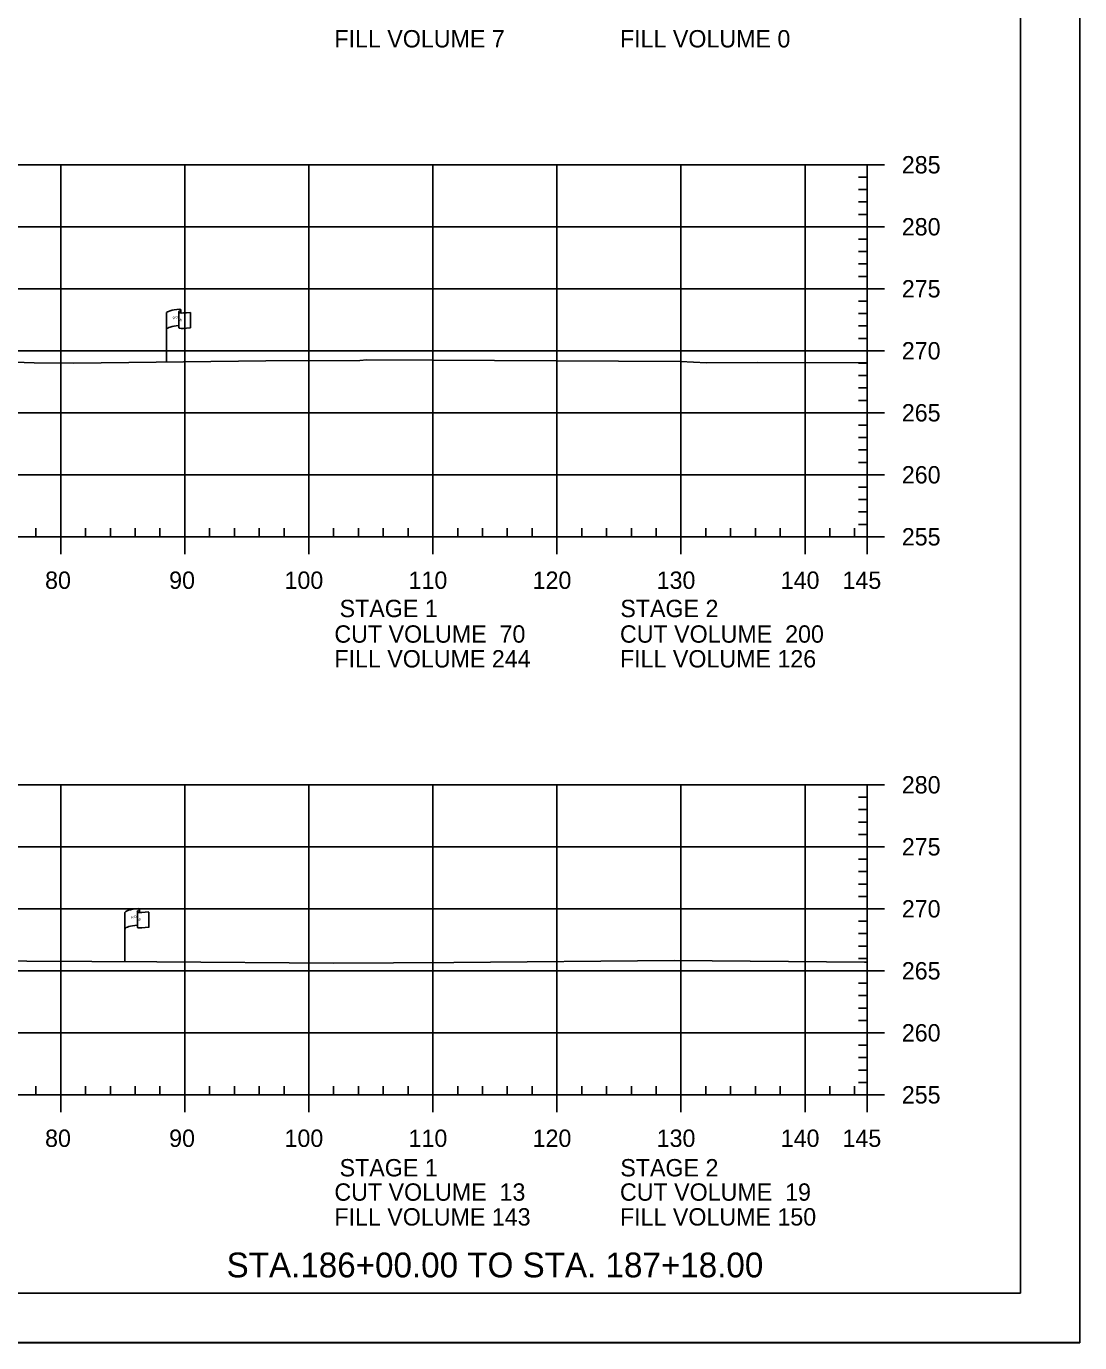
# Model space of a CAD drawing. Extents: x 1365647 to 1367999, y 387113 to 400173.
# Drawn here: x 1365972.1 to 1366057, y 388439.4 to 388545.6 of the extents above; entities that cross this region are included whole.
import ezdxf

# ---------------------------------------------------------------- set-up
doc = ezdxf.new("R2010")
doc.units = 0
for name, color, linetype in [('E_Existing ROW', 7, 'Continuous'), ('R_Axis', 7, 'Continuous'), ('R_Axis Annot', 7, 'Continuous'), ('R_Border', 7, 'Continuous'), ('R_Draft', 7, 'Continuous'), ('R_Exist Surface', 7, 'Continuous'), ('R_Grid', 7, 'Continuous'), ('R_No Plot', 7, 'Continuous')]:
    doc.layers.add(name, color=color, linetype=linetype)

msp = doc.modelspace()

# ---------------------------------------------------------------- linework, layer by layer
at = {"layer": 'E_Existing ROW'}
for p, q in [((1365984.57, 388522.69), (1365984.57, 388522.45)), ((1365983.41, 388518.49), (1365983.41, 388522.44)), ((1365984.4, 388522.54), (1365984.4, 388522.52)), ((1365984.4, 388522.52), (1365984.4, 388521.3)), ((1365985.34, 388522.5), (1365985.34, 388521.26)), ((1365980.07, 388470.15), (1365980.07, 388474.1)), ((1365981.07, 388474.19), (1365981.07, 388474.18)), ((1365981.07, 388474.18), (1365981.07, 388472.95)), ((1365981.23, 388474.35), (1365981.23, 388474.11)), ((1365982, 388474.15), (1365982, 388472.91))]:
    msp.add_line(p, q, dxfattribs=at)
for centre, radius, start, end in [((1365984.49, 388522.69), 0.0783, 263.0712, 93.9564), ((1365984.48, 388522.54), 0.078, 88.6458, 274.2828), ((1365984.48, 388521.3), 0.0783, 180, 273.9564), ((1365981.14, 388474.19), 0.078, 88.6458, 274.2828), ((1365981.16, 388474.35), 0.0783, 263.0712, 93.9564), ((1365981.14, 388472.95), 0.0783, 180, 273.9564)]:
    msp.add_arc(centre, radius, start, end, dxfattribs=at)
for centre, major_axis, ratio, start_param, end_param in [((1365984.99, 388522.48), (-1.58, -0.04), 0.19887, 5.030368, 6.283185), ((1365985.7, 388522.6), (-1.23, -0.13), 0.052933, 0.159456, 1.268315), ((1365984.99, 388521.17), (-1.58, -0.04), 0.19887, 5.083035, 6.194897), ((1365985.7, 388521.36), (-1.23, -0.13), 0.052933, 0.159456, 1.268315), ((1365981.65, 388474.14), (-1.58, -0.04), 0.19887, 5.030368, 6.283185), ((1365982.36, 388474.26), (-1.23, -0.13), 0.052933, 0.159456, 1.268315), ((1365981.65, 388472.82), (-1.58, -0.04), 0.19887, 5.083035, 6.194897), ((1365982.36, 388473.02), (-1.23, -0.13), 0.052933, 0.159456, 1.268315)]:
    msp.add_ellipse(centre, major_axis=major_axis, ratio=ratio, start_param=start_param, end_param=end_param, dxfattribs=at)
at = {"layer": 'R_Axis'}
for p, q in [((1366039.89, 388504.41), (1366039.89, 388534.41)), ((1366041.29, 388534.41), (1366039.89, 388534.41)), ((1366039.89, 388533.41), (1366039.19, 388533.41)), ((1366039.89, 388532.41), (1366039.19, 388532.41)), ((1366039.89, 388531.41), (1366039.19, 388531.41)), ((1366039.89, 388530.41), (1366039.19, 388530.41)), ((1366041.29, 388529.41), (1366039.89, 388529.41)), ((1366039.89, 388528.41), (1366039.19, 388528.41)), ((1366039.89, 388527.41), (1366039.19, 388527.41)), ((1366039.89, 388526.41), (1366039.19, 388526.41)), ((1366039.89, 388525.41), (1366039.19, 388525.41)), ((1366041.29, 388524.41), (1366039.89, 388524.41)), ((1366039.89, 388523.41), (1366039.19, 388523.41)), ((1366039.89, 388522.41), (1366039.19, 388522.41)), ((1366039.89, 388521.41), (1366039.19, 388521.41)), ((1366039.89, 388520.41), (1366039.19, 388520.41)), ((1366039.89, 388518.41), (1366039.19, 388518.41)), ((1366041.29, 388519.41), (1366039.89, 388519.41)), ((1366039.89, 388517.41), (1366039.19, 388517.41)), ((1366039.89, 388516.41), (1366039.19, 388516.41)), ((1366039.89, 388515.41), (1366039.19, 388515.41)), ((1366041.29, 388514.41), (1366039.89, 388514.41)), ((1366039.89, 388513.41), (1366039.19, 388513.41)), ((1366039.89, 388512.41), (1366039.19, 388512.41)), ((1366039.89, 388511.41), (1366039.19, 388511.41)), ((1366039.89, 388510.41), (1366039.19, 388510.41)), ((1366041.29, 388509.41), (1366039.89, 388509.41)), ((1366039.89, 388508.41), (1366039.19, 388508.41)), ((1366039.89, 388507.41), (1366039.19, 388507.41)), ((1366039.89, 388506.41), (1366039.19, 388506.41)), ((1365972.89, 388504.41), (1365972.89, 388505.11)), ((1365976.89, 388504.41), (1365976.89, 388505.11)), ((1365978.89, 388504.41), (1365978.89, 388505.11)), ((1365980.89, 388504.41), (1365980.89, 388505.11)), ((1365982.89, 388504.41), (1365982.89, 388505.11)), ((1365986.89, 388504.41), (1365986.89, 388505.11)), ((1365988.89, 388504.41), (1365988.89, 388505.11)), ((1365990.89, 388504.41), (1365990.89, 388505.11)), ((1365992.89, 388504.41), (1365992.89, 388505.11)), ((1365996.89, 388504.41), (1365996.89, 388505.11)), ((1365998.89, 388504.41), (1365998.89, 388505.11)), ((1366000.89, 388504.41), (1366000.89, 388505.11)), ((1366002.89, 388504.41), (1366002.89, 388505.11)), ((1366006.89, 388504.41), (1366006.89, 388505.11)), ((1366008.89, 388504.41), (1366008.89, 388505.11)), ((1366010.89, 388504.41), (1366010.89, 388505.11)), ((1366012.89, 388504.41), (1366012.89, 388505.11)), ((1366016.89, 388504.41), (1366016.89, 388505.11)), ((1366018.89, 388504.41), (1366018.89, 388505.11)), ((1366020.89, 388504.41), (1366020.89, 388505.11)), ((1366022.89, 388504.41), (1366022.89, 388505.11)), ((1366026.89, 388504.41), (1366026.89, 388505.11)), ((1366028.89, 388504.41), (1366028.89, 388505.11)), ((1366030.89, 388504.41), (1366030.89, 388505.11)), ((1366032.89, 388504.41), (1366032.89, 388505.11)), ((1366036.89, 388504.41), (1366036.89, 388505.11)), ((1366038.89, 388504.41), (1366038.89, 388505.11)), ((1366039.89, 388505.41), (1366039.19, 388505.41)), ((1365749.89, 388504.41), (1366039.89, 388504.41)), ((1365974.89, 388503.01), (1365974.89, 388504.41)), ((1365984.89, 388503.01), (1365984.89, 388504.41)), ((1365994.89, 388503.01), (1365994.89, 388504.41)), ((1366004.89, 388503.01), (1366004.89, 388504.41)), ((1366014.89, 388503.01), (1366014.89, 388504.41)), ((1366024.89, 388503.01), (1366024.89, 388504.41)), ((1366034.89, 388503.01), (1366034.89, 388504.41)), ((1366039.89, 388503.01), (1366039.89, 388504.41)), ((1366041.29, 388504.41), (1366039.89, 388504.41)), ((1366039.89, 388483.41), (1366039.19, 388483.41)), ((1366039.89, 388459.41), (1366039.89, 388484.41)), ((1366041.29, 388484.41), (1366039.89, 388484.41)), ((1366039.89, 388482.41), (1366039.19, 388482.41)), ((1366039.89, 388481.41), (1366039.19, 388481.41)), ((1366039.89, 388480.41), (1366039.19, 388480.41)), ((1366041.29, 388479.41), (1366039.89, 388479.41)), ((1366039.89, 388478.41), (1366039.19, 388478.41)), ((1366039.89, 388477.41), (1366039.19, 388477.41)), ((1366039.89, 388476.41), (1366039.19, 388476.41)), ((1366039.89, 388475.41), (1366039.19, 388475.41)), ((1366041.29, 388474.41), (1366039.89, 388474.41)), ((1366039.89, 388473.41), (1366039.19, 388473.41)), ((1366039.89, 388472.41), (1366039.19, 388472.41)), ((1366039.89, 388471.41), (1366039.19, 388471.41)), ((1366039.89, 388470.41), (1366039.19, 388470.41)), ((1366041.29, 388469.41), (1366039.89, 388469.41)), ((1366039.89, 388468.41), (1366039.19, 388468.41)), ((1366039.89, 388467.41), (1366039.19, 388467.41)), ((1366039.89, 388466.41), (1366039.19, 388466.41)), ((1366039.89, 388465.41), (1366039.19, 388465.41)), ((1366041.29, 388464.41), (1366039.89, 388464.41)), ((1366039.89, 388463.41), (1366039.19, 388463.41)), ((1366039.89, 388462.41), (1366039.19, 388462.41)), ((1366039.89, 388461.41), (1366039.19, 388461.41)), ((1365972.89, 388459.41), (1365972.89, 388460.11)), ((1365976.89, 388459.41), (1365976.89, 388460.11)), ((1365978.89, 388459.41), (1365978.89, 388460.11)), ((1365980.89, 388459.41), (1365980.89, 388460.11)), ((1365982.89, 388459.41), (1365982.89, 388460.11)), ((1365986.89, 388459.41), (1365986.89, 388460.11)), ((1365988.89, 388459.41), (1365988.89, 388460.11)), ((1365990.89, 388459.41), (1365990.89, 388460.11)), ((1365992.89, 388459.41), (1365992.89, 388460.11)), ((1365996.89, 388459.41), (1365996.89, 388460.11)), ((1365998.89, 388459.41), (1365998.89, 388460.11)), ((1366000.89, 388459.41), (1366000.89, 388460.11)), ((1366002.89, 388459.41), (1366002.89, 388460.11)), ((1366006.89, 388459.41), (1366006.89, 388460.11)), ((1366008.89, 388459.41), (1366008.89, 388460.11)), ((1366010.89, 388459.41), (1366010.89, 388460.11)), ((1366012.89, 388459.41), (1366012.89, 388460.11)), ((1366016.89, 388459.41), (1366016.89, 388460.11)), ((1366018.89, 388459.41), (1366018.89, 388460.11)), ((1366020.89, 388459.41), (1366020.89, 388460.11)), ((1366022.89, 388459.41), (1366022.89, 388460.11)), ((1366026.89, 388459.41), (1366026.89, 388460.11)), ((1366028.89, 388459.41), (1366028.89, 388460.11)), ((1366030.89, 388459.41), (1366030.89, 388460.11)), ((1366032.89, 388459.41), (1366032.89, 388460.11)), ((1366036.89, 388459.41), (1366036.89, 388460.11)), ((1366038.89, 388459.41), (1366038.89, 388460.11)), ((1366039.89, 388460.41), (1366039.19, 388460.41)), ((1365749.89, 388459.41), (1366039.89, 388459.41)), ((1365974.89, 388458.01), (1365974.89, 388459.41)), ((1365984.89, 388458.01), (1365984.89, 388459.41)), ((1365994.89, 388458.01), (1365994.89, 388459.41)), ((1366004.89, 388458.01), (1366004.89, 388459.41)), ((1366014.89, 388458.01), (1366014.89, 388459.41)), ((1366024.89, 388458.01), (1366024.89, 388459.41)), ((1366034.89, 388458.01), (1366034.89, 388459.41)), ((1366039.89, 388458.01), (1366039.89, 388459.41)), ((1366041.29, 388459.41), (1366039.89, 388459.41))]:
    msp.add_line(p, q, dxfattribs=at)
at = {"layer": 'R_Border'}
for q in [(1366052.27, 388648.87), (1365736.09, 388443.41)]:
    msp.add_line((1366052.27, 388443.41), q, dxfattribs=at)
at = {"layer": 'R_Exist Surface'}
for points in [[(1365967.08, 388518.62), (1365972.76, 388518.45), (1365975.94, 388518.4), (1365991.42, 388518.59), (1365998.99, 388518.63), (1365999.57, 388518.69), (1366004.85, 388518.65), (1366024.85, 388518.54), (1366026.96, 388518.44), (1366031.04, 388518.46), (1366039.89, 388518.43)], [(1365969.64, 388470.22), (1365972.17, 388470.19), (1365982.63, 388470.13), (1365996.86, 388470.03), (1366006.59, 388470.09), (1366024.33, 388470.23), (1366039.68, 388470.12), (1366039.89, 388470.12)]]:
    msp.add_lwpolyline(points, dxfattribs=at)
at = {"layer": 'R_Grid'}
for p, q in [((1365749.89, 388534.41), (1366039.89, 388534.41)), ((1365974.89, 388504.41), (1365974.89, 388534.41)), ((1365984.89, 388504.41), (1365984.89, 388534.41)), ((1365994.89, 388504.41), (1365994.89, 388534.41)), ((1366004.89, 388504.41), (1366004.89, 388534.41)), ((1366014.89, 388504.41), (1366014.89, 388534.41)), ((1366024.89, 388504.41), (1366024.89, 388534.41)), ((1366034.89, 388504.41), (1366034.89, 388534.41)), ((1366039.89, 388504.41), (1366039.89, 388534.41)), ((1365749.89, 388529.41), (1366039.89, 388529.41)), ((1365749.89, 388524.41), (1366039.89, 388524.41)), ((1365749.89, 388519.41), (1366039.89, 388519.41)), ((1365749.89, 388514.41), (1366039.89, 388514.41)), ((1365749.89, 388509.41), (1366039.89, 388509.41)), ((1365749.89, 388504.41), (1366039.89, 388504.41)), ((1365749.89, 388484.41), (1366039.89, 388484.41)), ((1365974.89, 388459.41), (1365974.89, 388484.41)), ((1365984.89, 388459.41), (1365984.89, 388484.41)), ((1365994.89, 388459.41), (1365994.89, 388484.41)), ((1366004.89, 388459.41), (1366004.89, 388484.41)), ((1366014.89, 388459.41), (1366014.89, 388484.41)), ((1366024.89, 388459.41), (1366024.89, 388484.41)), ((1366034.89, 388459.41), (1366034.89, 388484.41)), ((1366039.89, 388459.41), (1366039.89, 388484.41)), ((1365749.89, 388479.41), (1366039.89, 388479.41)), ((1365749.89, 388474.41), (1366039.89, 388474.41)), ((1365749.89, 388469.41), (1366039.89, 388469.41)), ((1365749.89, 388464.41), (1366039.89, 388464.41)), ((1365749.89, 388459.41), (1366039.89, 388459.41))]:
    msp.add_line(p, q, dxfattribs=at)
at = {"layer": 'R_No Plot'}
msp.add_line((1365723.69, 388439.43), (1366057.03, 388439.43), dxfattribs=at)
msp.add_lwpolyline([(1365723.69, 388652.76), (1366057.03, 388652.76), (1366057.03, 388439.42), (1365723.69, 388439.42)], close=True, dxfattribs=at)

# ---------------------------------------------------------------- texts
at = {"layer": 'E_Existing ROW'}
for s, height, rotation, p in [('R ', 0.2, 9.9884, (1365983.93, 388521.94)), (' O', 0.2, 9.9884, (1365984.07, 388521.99)), ('W', 0.2, 351.1788, (1365984.4, 388521.82)), ('DWB 11-9-07', 0.001, 90, (1365984.57, 388522.45)), ('DWB 11-9-07', 0.001, 5.0717, (1365985.33, 388521.26)), ('DWB 11-9-07', 0.001, 90, (1365983.41, 388518.49)), ('R ', 0.2, 9.9884, (1365980.59, 388473.6)), (' O', 0.2, 9.9884, (1365980.74, 388473.64)), ('DWB 11-9-07', 0.001, 90, (1365981.23, 388474.11)), ('W', 0.2, 351.1788, (1365981.07, 388473.47)), ('DWB 11-9-07', 0.001, 5.0717, (1365981.99, 388472.91)), ('DWB 11-9-07', 0.001, 90, (1365980.07, 388470.15))]:
    msp.add_text(s, height=height, rotation=rotation, dxfattribs=at).set_placement(p)
at = {"layer": 'R_Axis Annot'}
for s, p in [('FILL VOLUME 7', (1365996.95, 388543.87)), ('FILL VOLUME 0', (1366019.97, 388543.87)), ('285', (1366042.69, 388533.71)), ('280', (1366042.69, 388528.71)), ('275', (1366042.69, 388523.71)), ('270', (1366042.69, 388518.71)), ('265', (1366042.69, 388513.71)), ('260', (1366042.69, 388508.71)), ('255', (1366042.69, 388503.71)), ('80', (1365973.63, 388500.21)), ('90', (1365983.63, 388500.21)), ('100', (1365992.93, 388500.21)), ('110', (1366002.93, 388500.21)), ('120', (1366012.93, 388500.21)), ('130', (1366022.93, 388500.21)), ('140', (1366032.93, 388500.21)), ('145', (1366037.91, 388500.21)), ('STAGE 1', (1365997.37, 388497.93)), ('STAGE 2', (1366020, 388497.93)), ('CUT VOLUME  70', (1365996.95, 388495.87)), ('CUT VOLUME  200', (1366019.97, 388495.87)), ('FILL VOLUME 244', (1365996.95, 388493.87)), ('FILL VOLUME 126', (1366019.97, 388493.87)), ('280', (1366042.69, 388483.71)), ('275', (1366042.69, 388478.71)), ('270', (1366042.69, 388473.71)), ('265', (1366042.69, 388468.71)), ('260', (1366042.69, 388463.71)), ('255', (1366042.69, 388458.71)), ('80', (1365973.63, 388455.21)), ('90', (1365983.63, 388455.21)), ('100', (1365992.93, 388455.21)), ('110', (1366002.93, 388455.21)), ('120', (1366012.93, 388455.21)), ('130', (1366022.93, 388455.21)), ('140', (1366032.93, 388455.21)), ('145', (1366037.91, 388455.21)), ('STAGE 1', (1365997.37, 388452.83)), ('STAGE 2', (1366020, 388452.83)), ('CUT VOLUME  13', (1365996.95, 388450.87)), ('CUT VOLUME  19', (1366019.97, 388450.87)), ('FILL VOLUME 143', (1365996.95, 388448.87)), ('FILL VOLUME 150', (1366019.97, 388448.87))]:
    msp.add_text(s, height=1.4, dxfattribs=at).set_placement(p)
at = {"layer": 'R_Draft'}
msp.add_text('STA.186+00.00 TO STA. 187+18.00', height=2, dxfattribs=at).set_placement((1365988.26, 388444.69))

doc.saveas('drawing.dxf')
